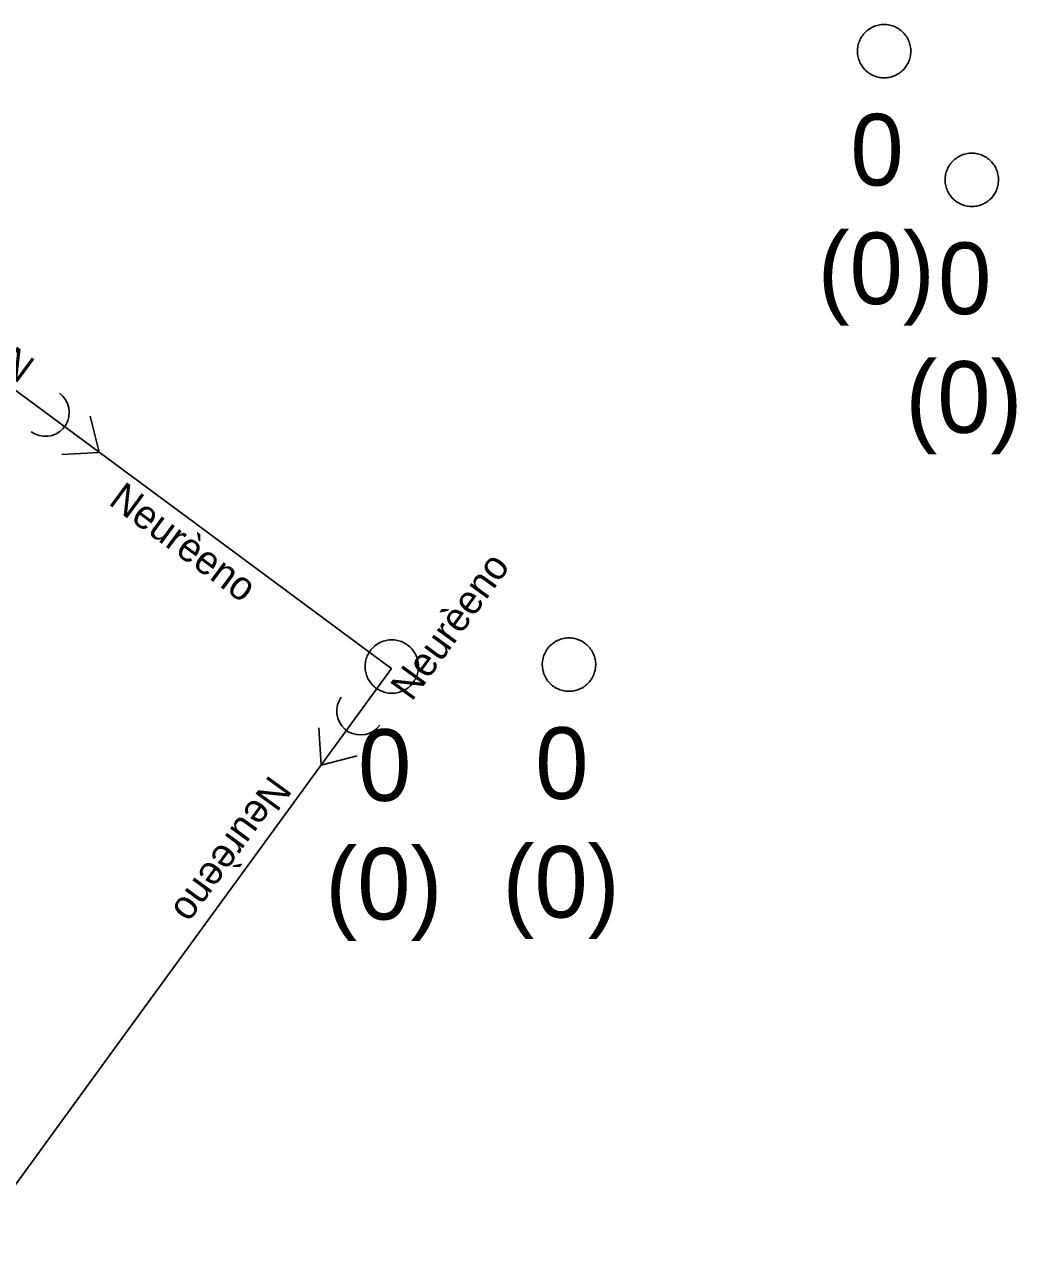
# Model space of a CAD drawing. Extents: x -606452 to -604459, y -1157823 to -1156972.
# Drawn here: x -605682.74 to -605673.45, y -1157528.82 to -1157517.37 of the extents above; entities that cross this region are included whole.
import ezdxf

# ---------------------------------------------------------------- set-up
doc = ezdxf.new("R2010")
doc.units = 0
doc.layers.add('Stoka', color=7, linetype='Continuous')
doc.layers.add('Vstupní šachta stoky', color=7, linetype='Continuous')

msp = doc.modelspace()

# ---------------------------------------------------------------- linework, layer by layer
at = {"layer": 'Stoka'}
for points in [[(-605681.139, -1157522.039), (-605682.937, -1157520.71)], [(-605682.407, -1157520.822), (-605682.377, -1157520.849), (-605682.352, -1157520.882), (-605682.333, -1157520.919), (-605682.321, -1157520.959), (-605682.317, -1157521), (-605682.32, -1157521.041), (-605682.331, -1157521.08), (-605682.349, -1157521.118), (-605682.374, -1157521.151), (-605682.404, -1157521.179), (-605682.439, -1157521.201), (-605682.477, -1157521.216), (-605682.518, -1157521.224), (-605682.559, -1157521.225), (-605682.6, -1157521.217), (-605682.638, -1157521.203), (-605682.673, -1157521.182)], [(-605682.037, -1157521.374), (-605682.121, -1157521.035)], [(-605682.037, -1157521.375), (-605682.387, -1157521.395)], [(-605679.342, -1157523.369), (-605681.139, -1157522.039)], [(-605679.3, -1157523.4), (-605679.342, -1157523.369)], [(-605680.617, -1157525.207), (-605679.3, -1157523.4)], [(-605679.408, -1157523.93), (-605679.436, -1157523.961), (-605679.468, -1157523.987), (-605679.505, -1157524.006), (-605679.544, -1157524.018), (-605679.585, -1157524.022), (-605679.626, -1157524.019), (-605679.666, -1157524.008), (-605679.704, -1157523.991), (-605679.737, -1157523.966), (-605679.765, -1157523.936), (-605679.788, -1157523.902), (-605679.803, -1157523.863), (-605679.811, -1157523.823), (-605679.812, -1157523.782), (-605679.805, -1157523.741), (-605679.791, -1157523.702), (-605679.77, -1157523.667)], [(-605679.959, -1157524.305), (-605679.981, -1157523.955)], [(-605679.958, -1157524.305), (-605679.62, -1157524.218)], [(-605681.933, -1157527.015), (-605680.617, -1157525.207)], [(-605683.25, -1157528.822), (-605681.933, -1157527.015)]]:
    msp.add_lwpolyline(points, dxfattribs=at)
at = {"layer": 'Vstupní šachta stoky'}
for p, q in [((-605674.7, -1157517.368), (-605674.687, -1157517.368)), ((-605673.879, -1157518.573), (-605673.866, -1157518.573)), ((-605679.31, -1157523.131), (-605679.297, -1157523.131)), ((-605677.651, -1157523.113), (-605677.638, -1157523.113))]:
    msp.add_line(p, q, dxfattribs=at)
for points in [[(-605674.687, -1157517.368), (-605674.674, -1157517.368), (-605674.661, -1157517.369), (-605674.648, -1157517.371), (-605674.635, -1157517.374), (-605674.622, -1157517.377), (-605674.609, -1157517.38), (-605674.597, -1157517.385), (-605674.585, -1157517.39), (-605674.573, -1157517.396), (-605674.561, -1157517.402), (-605674.55, -1157517.409), (-605674.539, -1157517.417), (-605674.529, -1157517.425), (-605674.519, -1157517.433), (-605674.509, -1157517.442), (-605674.5, -1157517.452), (-605674.492, -1157517.462), (-605674.484, -1157517.473), (-605674.476, -1157517.484), (-605674.469, -1157517.495), (-605674.463, -1157517.507), (-605674.458, -1157517.519), (-605674.453, -1157517.531), (-605674.448, -1157517.543), (-605674.445, -1157517.556), (-605674.442, -1157517.569), (-605674.44, -1157517.582), (-605674.438, -1157517.595), (-605674.437, -1157517.608), (-605674.437, -1157517.621), (-605674.438, -1157517.635), (-605674.439, -1157517.648), (-605674.441, -1157517.661), (-605674.443, -1157517.674), (-605674.447, -1157517.686), (-605674.45, -1157517.699), (-605674.455, -1157517.711), (-605674.46, -1157517.724), (-605674.466, -1157517.735), (-605674.473, -1157517.747), (-605674.48, -1157517.758), (-605674.487, -1157517.769), (-605674.496, -1157517.779), (-605674.504, -1157517.789), (-605674.514, -1157517.798), (-605674.524, -1157517.807), (-605674.534, -1157517.816), (-605674.544, -1157517.823), (-605674.555, -1157517.831), (-605674.567, -1157517.837), (-605674.579, -1157517.843), (-605674.591, -1157517.849), (-605674.603, -1157517.853), (-605674.615, -1157517.858), (-605674.628, -1157517.861), (-605674.641, -1157517.864), (-605674.654, -1157517.866), (-605674.667, -1157517.867), (-605674.68, -1157517.868), (-605674.694, -1157517.868), (-605674.707, -1157517.867), (-605674.72, -1157517.866), (-605674.733, -1157517.864), (-605674.746, -1157517.861), (-605674.759, -1157517.858), (-605674.771, -1157517.853), (-605674.783, -1157517.849), (-605674.795, -1157517.843), (-605674.807, -1157517.837), (-605674.819, -1157517.831), (-605674.83, -1157517.823), (-605674.84, -1157517.816), (-605674.85, -1157517.807), (-605674.86, -1157517.798), (-605674.87, -1157517.789), (-605674.878, -1157517.779), (-605674.887, -1157517.769), (-605674.894, -1157517.758), (-605674.901, -1157517.747), (-605674.908, -1157517.735), (-605674.914, -1157517.724), (-605674.919, -1157517.711), (-605674.924, -1157517.699), (-605674.927, -1157517.686), (-605674.931, -1157517.674), (-605674.933, -1157517.661), (-605674.935, -1157517.648), (-605674.936, -1157517.635), (-605674.937, -1157517.621), (-605674.937, -1157517.608), (-605674.936, -1157517.595), (-605674.934, -1157517.582), (-605674.932, -1157517.569), (-605674.929, -1157517.556), (-605674.926, -1157517.543), (-605674.921, -1157517.531), (-605674.916, -1157517.519), (-605674.911, -1157517.507), (-605674.905, -1157517.495), (-605674.898, -1157517.484)], [(-605674.898, -1157517.484), (-605674.89, -1157517.473), (-605674.882, -1157517.462), (-605674.874, -1157517.452), (-605674.865, -1157517.442), (-605674.855, -1157517.433), (-605674.845, -1157517.425), (-605674.835, -1157517.417), (-605674.824, -1157517.409), (-605674.813, -1157517.402), (-605674.801, -1157517.396), (-605674.789, -1157517.39), (-605674.777, -1157517.385), (-605674.765, -1157517.38), (-605674.752, -1157517.377), (-605674.739, -1157517.374), (-605674.726, -1157517.371), (-605674.713, -1157517.369), (-605674.7, -1157517.368)], [(-605673.866, -1157518.573), (-605673.853, -1157518.573), (-605673.84, -1157518.574), (-605673.827, -1157518.576), (-605673.814, -1157518.579), (-605673.801, -1157518.582), (-605673.788, -1157518.585), (-605673.776, -1157518.59), (-605673.764, -1157518.595), (-605673.752, -1157518.601), (-605673.74, -1157518.607), (-605673.729, -1157518.614), (-605673.718, -1157518.622), (-605673.708, -1157518.63), (-605673.698, -1157518.638), (-605673.688, -1157518.647), (-605673.679, -1157518.657), (-605673.671, -1157518.667), (-605673.663, -1157518.678), (-605673.655, -1157518.689), (-605673.648, -1157518.7), (-605673.642, -1157518.712), (-605673.637, -1157518.724), (-605673.632, -1157518.736), (-605673.627, -1157518.748), (-605673.624, -1157518.761), (-605673.621, -1157518.774), (-605673.619, -1157518.787), (-605673.617, -1157518.8), (-605673.616, -1157518.813), (-605673.616, -1157518.826), (-605673.617, -1157518.84), (-605673.618, -1157518.853), (-605673.62, -1157518.866), (-605673.622, -1157518.879), (-605673.626, -1157518.891), (-605673.629, -1157518.904), (-605673.634, -1157518.916), (-605673.639, -1157518.929), (-605673.645, -1157518.94), (-605673.652, -1157518.952), (-605673.659, -1157518.963), (-605673.666, -1157518.974), (-605673.675, -1157518.984), (-605673.683, -1157518.994), (-605673.693, -1157519.003), (-605673.703, -1157519.012), (-605673.713, -1157519.021), (-605673.723, -1157519.028), (-605673.734, -1157519.036), (-605673.746, -1157519.042), (-605673.758, -1157519.048), (-605673.77, -1157519.054), (-605673.782, -1157519.058), (-605673.794, -1157519.063), (-605673.807, -1157519.066), (-605673.82, -1157519.069), (-605673.833, -1157519.071), (-605673.846, -1157519.072), (-605673.859, -1157519.073), (-605673.873, -1157519.073), (-605673.886, -1157519.072), (-605673.899, -1157519.071), (-605673.912, -1157519.069), (-605673.925, -1157519.066), (-605673.938, -1157519.063), (-605673.95, -1157519.058), (-605673.962, -1157519.054), (-605673.974, -1157519.048), (-605673.986, -1157519.042), (-605673.998, -1157519.036), (-605674.009, -1157519.028), (-605674.019, -1157519.021), (-605674.029, -1157519.012), (-605674.039, -1157519.003), (-605674.049, -1157518.994), (-605674.057, -1157518.984), (-605674.066, -1157518.974), (-605674.073, -1157518.963), (-605674.08, -1157518.952), (-605674.087, -1157518.94), (-605674.093, -1157518.929), (-605674.098, -1157518.916), (-605674.103, -1157518.904), (-605674.106, -1157518.891), (-605674.11, -1157518.879), (-605674.112, -1157518.866), (-605674.114, -1157518.853), (-605674.115, -1157518.84), (-605674.116, -1157518.826), (-605674.116, -1157518.813), (-605674.115, -1157518.8), (-605674.113, -1157518.787), (-605674.111, -1157518.774), (-605674.108, -1157518.761), (-605674.105, -1157518.748), (-605674.1, -1157518.736), (-605674.095, -1157518.724), (-605674.09, -1157518.712), (-605674.084, -1157518.7), (-605674.077, -1157518.689)], [(-605674.077, -1157518.689), (-605674.069, -1157518.678), (-605674.061, -1157518.667), (-605674.053, -1157518.657), (-605674.044, -1157518.647), (-605674.034, -1157518.638), (-605674.024, -1157518.63), (-605674.014, -1157518.622), (-605674.003, -1157518.614), (-605673.992, -1157518.607), (-605673.98, -1157518.601), (-605673.968, -1157518.595), (-605673.956, -1157518.59), (-605673.944, -1157518.585), (-605673.931, -1157518.582), (-605673.918, -1157518.579), (-605673.905, -1157518.576), (-605673.892, -1157518.574), (-605673.879, -1157518.573)], [(-605679.297, -1157523.131), (-605679.284, -1157523.131), (-605679.271, -1157523.132), (-605679.258, -1157523.134), (-605679.245, -1157523.137), (-605679.232, -1157523.14), (-605679.219, -1157523.143), (-605679.207, -1157523.148), (-605679.195, -1157523.153), (-605679.183, -1157523.159), (-605679.171, -1157523.165), (-605679.16, -1157523.172), (-605679.149, -1157523.18), (-605679.139, -1157523.188), (-605679.129, -1157523.196), (-605679.119, -1157523.205), (-605679.11, -1157523.215), (-605679.102, -1157523.225), (-605679.094, -1157523.236), (-605679.086, -1157523.247), (-605679.079, -1157523.258), (-605679.073, -1157523.27), (-605679.068, -1157523.282), (-605679.063, -1157523.294), (-605679.058, -1157523.306), (-605679.055, -1157523.319), (-605679.052, -1157523.332), (-605679.05, -1157523.345), (-605679.048, -1157523.358), (-605679.047, -1157523.371), (-605679.047, -1157523.384), (-605679.048, -1157523.398), (-605679.049, -1157523.411), (-605679.051, -1157523.424), (-605679.053, -1157523.437), (-605679.057, -1157523.449), (-605679.06, -1157523.462), (-605679.065, -1157523.474), (-605679.07, -1157523.487), (-605679.076, -1157523.498), (-605679.083, -1157523.51), (-605679.09, -1157523.521), (-605679.097, -1157523.532), (-605679.106, -1157523.542), (-605679.114, -1157523.552), (-605679.124, -1157523.561), (-605679.134, -1157523.57), (-605679.144, -1157523.579), (-605679.154, -1157523.586), (-605679.165, -1157523.594), (-605679.177, -1157523.6), (-605679.189, -1157523.606), (-605679.201, -1157523.612), (-605679.213, -1157523.616), (-605679.225, -1157523.621), (-605679.238, -1157523.624), (-605679.251, -1157523.627), (-605679.264, -1157523.629), (-605679.277, -1157523.63), (-605679.29, -1157523.631), (-605679.304, -1157523.631), (-605679.317, -1157523.63), (-605679.33, -1157523.629), (-605679.343, -1157523.627), (-605679.356, -1157523.624), (-605679.369, -1157523.621), (-605679.381, -1157523.616), (-605679.393, -1157523.612), (-605679.405, -1157523.606), (-605679.417, -1157523.6), (-605679.429, -1157523.594), (-605679.44, -1157523.586), (-605679.45, -1157523.579), (-605679.46, -1157523.57), (-605679.47, -1157523.561), (-605679.48, -1157523.552), (-605679.488, -1157523.542), (-605679.497, -1157523.532), (-605679.504, -1157523.521), (-605679.511, -1157523.51), (-605679.518, -1157523.498), (-605679.524, -1157523.487), (-605679.529, -1157523.474), (-605679.534, -1157523.462), (-605679.537, -1157523.449), (-605679.541, -1157523.437), (-605679.543, -1157523.424), (-605679.545, -1157523.411), (-605679.546, -1157523.398), (-605679.547, -1157523.384), (-605679.547, -1157523.371), (-605679.546, -1157523.358), (-605679.544, -1157523.345), (-605679.542, -1157523.332), (-605679.539, -1157523.319), (-605679.536, -1157523.306), (-605679.531, -1157523.294), (-605679.526, -1157523.282), (-605679.521, -1157523.27), (-605679.515, -1157523.258), (-605679.508, -1157523.247)], [(-605679.508, -1157523.247), (-605679.5, -1157523.236), (-605679.492, -1157523.225), (-605679.484, -1157523.215), (-605679.475, -1157523.205), (-605679.465, -1157523.196), (-605679.455, -1157523.188), (-605679.445, -1157523.18), (-605679.434, -1157523.172), (-605679.423, -1157523.165), (-605679.411, -1157523.159), (-605679.399, -1157523.153), (-605679.387, -1157523.148), (-605679.375, -1157523.143), (-605679.362, -1157523.14), (-605679.349, -1157523.137), (-605679.336, -1157523.134), (-605679.323, -1157523.132), (-605679.31, -1157523.131)], [(-605677.638, -1157523.113), (-605677.625, -1157523.113), (-605677.612, -1157523.114), (-605677.599, -1157523.116), (-605677.586, -1157523.119), (-605677.573, -1157523.122), (-605677.56, -1157523.125), (-605677.548, -1157523.13), (-605677.536, -1157523.135), (-605677.524, -1157523.141), (-605677.512, -1157523.147), (-605677.501, -1157523.154), (-605677.49, -1157523.162), (-605677.48, -1157523.17), (-605677.47, -1157523.178), (-605677.46, -1157523.187), (-605677.451, -1157523.197), (-605677.443, -1157523.207), (-605677.435, -1157523.218), (-605677.427, -1157523.229), (-605677.42, -1157523.24), (-605677.414, -1157523.252), (-605677.409, -1157523.264), (-605677.404, -1157523.276), (-605677.399, -1157523.288), (-605677.396, -1157523.301), (-605677.393, -1157523.314), (-605677.391, -1157523.327), (-605677.389, -1157523.34), (-605677.388, -1157523.353), (-605677.388, -1157523.366), (-605677.389, -1157523.38), (-605677.39, -1157523.393), (-605677.392, -1157523.406), (-605677.394, -1157523.419), (-605677.398, -1157523.431), (-605677.401, -1157523.444), (-605677.406, -1157523.456), (-605677.411, -1157523.469), (-605677.417, -1157523.48), (-605677.424, -1157523.492), (-605677.431, -1157523.503), (-605677.438, -1157523.514), (-605677.447, -1157523.524), (-605677.455, -1157523.534), (-605677.465, -1157523.543), (-605677.475, -1157523.552), (-605677.485, -1157523.561), (-605677.495, -1157523.568), (-605677.506, -1157523.576), (-605677.518, -1157523.582), (-605677.53, -1157523.588), (-605677.542, -1157523.594), (-605677.554, -1157523.598), (-605677.566, -1157523.603), (-605677.579, -1157523.606), (-605677.592, -1157523.609), (-605677.605, -1157523.611), (-605677.618, -1157523.612), (-605677.631, -1157523.613), (-605677.645, -1157523.613), (-605677.658, -1157523.612), (-605677.671, -1157523.611), (-605677.684, -1157523.609), (-605677.697, -1157523.606), (-605677.71, -1157523.603), (-605677.722, -1157523.598), (-605677.734, -1157523.594), (-605677.746, -1157523.588), (-605677.758, -1157523.582), (-605677.77, -1157523.576), (-605677.781, -1157523.568), (-605677.791, -1157523.561), (-605677.801, -1157523.552), (-605677.811, -1157523.543), (-605677.821, -1157523.534), (-605677.829, -1157523.524), (-605677.838, -1157523.514), (-605677.845, -1157523.503), (-605677.852, -1157523.492), (-605677.859, -1157523.48), (-605677.865, -1157523.469), (-605677.87, -1157523.456), (-605677.875, -1157523.444), (-605677.878, -1157523.431), (-605677.882, -1157523.419), (-605677.884, -1157523.406), (-605677.886, -1157523.393), (-605677.887, -1157523.38), (-605677.888, -1157523.366), (-605677.888, -1157523.353), (-605677.887, -1157523.34), (-605677.885, -1157523.327), (-605677.883, -1157523.314), (-605677.88, -1157523.301), (-605677.877, -1157523.288), (-605677.872, -1157523.276), (-605677.867, -1157523.264), (-605677.862, -1157523.252), (-605677.856, -1157523.24), (-605677.849, -1157523.229)], [(-605677.849, -1157523.229), (-605677.841, -1157523.218), (-605677.833, -1157523.207), (-605677.825, -1157523.197), (-605677.816, -1157523.187), (-605677.806, -1157523.178), (-605677.796, -1157523.17), (-605677.786, -1157523.162), (-605677.775, -1157523.154), (-605677.764, -1157523.147), (-605677.752, -1157523.141), (-605677.74, -1157523.135), (-605677.728, -1157523.13), (-605677.716, -1157523.125), (-605677.703, -1157523.122), (-605677.69, -1157523.119), (-605677.677, -1157523.116), (-605677.664, -1157523.114), (-605677.651, -1157523.113)]]:
    msp.add_lwpolyline(points, dxfattribs=at)

# ---------------------------------------------------------------- texts
at = {"layer": 'Stoka'}
for rotation, p in [(143.5081, (-605682.62, -1157520.522)), (323.5081, (-605681.96, -1157521.855)), (53.9306, (-605679.11, -1157523.716)), (233.9306, (-605680.438, -1157524.386))]:
    msp.add_text('Neurèeno', height=0.2683, rotation=rotation, dxfattribs=at).set_placement(p)
at = {"layer": 'Vstupní šachta stoky'}
for s, height, p in [('0', 0.671, (-605675.003, -1157518.876)), ('(0)', 0.6708, (-605675.309, -1157519.987)), ('0', 0.671, (-605674.182, -1157520.081)), ('(0)', 0.6708, (-605674.488, -1157521.192)), ('0', 0.671, (-605677.954, -1157524.621)), ('0', 0.671, (-605679.613, -1157524.639)), ('(0)', 0.6708, (-605679.919, -1157525.75)), ('(0)', 0.6708, (-605678.26, -1157525.732))]:
    msp.add_text(s, height=height, dxfattribs=at).set_placement(p)

doc.saveas('drawing.dxf')
